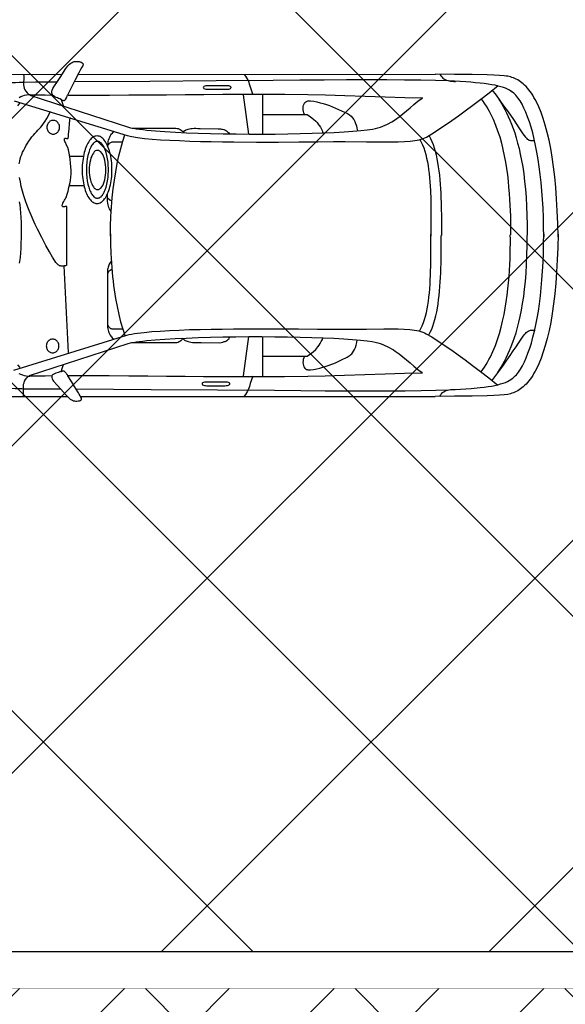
# Model space of a CAD drawing. Header units: millimetres. Extents: x 747415 to 1601423, y -236173 to 551995.
# Tile 442 of 549: x 1154226 to 1157169, y 193040 to 198354. Entities that reach past the tile are written whole.
import ezdxf

# ---------------------------------------------------------------- set-up
doc = ezdxf.new("R2010")
doc.units = ezdxf.units.MM
doc.header["$LTSCALE"] = 100
doc.header["$MEASUREMENT"] = 0
doc.layers.get('0').update_dxf_attribs({"linetype": 'CONTINUOUS', "lineweight": 0})
for name, color, linetype in [('T--A9041_VERHARDING_Parkeren', 9, 'CONTINUOUS'), ('T--L9041_VERHARDING_Wegen', 7, 'CONTINUOUS'), ('T--L9082_INRICHTING_SPECIFIEK_Auto', 8, 'CONTINUOUS')]:
    doc.layers.add(name, color=color, linetype=linetype)
doc.layers.add('T--A9041_VERHARDING_Wegen', color=21, linetype='CONTINUOUS', lineweight=0)
doc.layers.add('T--A9042_BEPLANTING', color=90, linetype='CONTINUOUS', lineweight=0)

# ---------------------------------------------------------------- blocks, each defined once
blk = doc.blocks.new('auto17')
for p, q in [((703.6, 867.6), (1533.8, 867.6)), ((1604.8, 867.6), (3518.7, 867.6)), ((2512.2, 544.6), (2482.2, 756.8)), ((2587.5, 547), (2587.5, 756.8)), ((2588.4, 650.5), (2814.7, 650.5)), ((1540.9, 629.4), (1516.7, 162.7)), ((1548.1, -271.5), (1626.2, -271.5)), ((1545.7, -430.3), (1621.5, -430.3)), ((2513.2, -549), (2483.6, -761.2)), ((2588.4, -551.4), (2588.4, -761.2)), ((2589.8, -654.3), (2815.6, -654.3)), ((705, -871.5), (1505.7, -871)), ((1591.9, -871), (3520.1, -872))]:
    blk.add_line(p, q)
for points in [[(991.7, 867.6), (1006, 860.7), (1020.8, 854.4), (1036, 849), (1051.3, 844.1), (1067, 839.6), (1082.7, 836.2), (1098.4, 833.3), (1114.1, 830.3), (1129.9, 828.4), (1145.6, 826.9), (1160.8, 825.4), (1175.6, 824.5), (1204.2, 823.5), (1230.4, 823), (1253.2, 823.5), (1272.8, 824.5), (1288, 824.9), (1297.5, 825.4), (1364.2, 825.9), (1429.9, 826.4), (1494.7, 826.4)], [(1297.1, 866.6), (1297.5, 856.8), (1297.5, 847.5), (1297.1, 838.2), (1297.1, 828.9), (1296.6, 820), (1297.1, 810.7), (1298, 801.9), (1300.4, 793.1), (1303.7, 784.3), (1308.5, 775.4), (1315.6, 767.1), (1324.7, 758.3)], [(1499.5, 732.3), (1484.7, 737.2), (1471.9, 741.6), (1458.1, 748.5), (1454.7, 750.4), (1452.3, 752.9), (1450.9, 755.8), (1450, 758.8), (1449.5, 762.2), (1450, 765.6), (1451.9, 772), (1455.2, 778.9), (1459.5, 784.3), (1498.1, 827.9), (1527.1, 860.7), (1544.8, 878.4), (1550, 882.3), (1555.7, 885.7), (1561.4, 888.2), (1567.2, 890.1), (1572.8, 891.6), (1578.1, 892.1), (1585.2, 892.1), (1592.4, 891.6), (1599.5, 890.1), (1602.9, 889.7), (1605.3, 888.7), (1607.6, 887.2), (1609.5, 885.7), (1610.5, 884.3), (1611, 882.8), (1610, 877.4), (1607.1, 870.5), (1602.9, 863.2), (1598.1, 855.3), (1593.8, 848.5), (1590, 842.6), (1572.4, 814.1), (1555.7, 786.7), (1536.7, 755.8)], [(2534.6, 758.3), (2527, 778.4), (2521.2, 797), (2516, 814.1), (2513.2, 823), (2509.8, 831.3), (2505.5, 839.6), (2501.2, 848.5), (2495.5, 857.3), (2488.4, 866.1)], [(4181.3, -9.3), (4179.9, 62.7), (4177.5, 130.9), (4173.7, 195.1), (4169.4, 256.4), (4163.7, 314.2), (4157.5, 368.1), (4149.9, 419.6), (4141.8, 467.6), (4132.7, 511.7), (4123.2, 553.9), (4112.7, 592.1), (4101.7, 627.4), (4089.8, 660.7), (4077.4, 690.6), (4064.6, 717.6), (4057.9, 730.4), (4051.3, 742.1), (4044.6, 753.4), (4037.5, 764.2), (4030.8, 774.4), (4023.6, 783.3), (4016, 792.1), (4008.9, 800.4), (4001.2, 807.8), (3994.1, 815.1), (3986.5, 821.5), (3978.9, 826.9), (3971.2, 832.3), (3963.6, 836.7), (3955.5, 841.1), (3947.9, 844.6), (3940.3, 847.5), (3932.2, 850), (3925.5, 853.4), (3911.2, 856.3), (3890.8, 858.8), (3865.5, 860.7), (3835, 862.2), (3799.3, 863.7), (3718.3, 865.6), (3623, 866.6), (3517.8, 867.6)], [(3543, 867.1), (3547.8, 858.8), (3553, 852.4), (3558.7, 846.5), (3564.9, 842.1), (3571.1, 838.2), (3577.8, 835.2), (3584.9, 833.3), (3592.6, 831.3), (3600.6, 830.3), (3608.8, 829.8), (3617.8, 829.3), (3626.8, 829.3)], [(1246.1, 725), (1855.8, 536.7), (1867.7, 533.8), (1881, 530.8), (1896.3, 528.4), (1912.5, 525.9), (1930.1, 523.5), (1949.2, 521.5), (1990.1, 517.6), (2035.4, 514.2), (2085.4, 511.2), (2137.3, 508.8), (2192.6, 506.8), (2250.2, 505.4), (2309.3, 503.9), (2369.3, 503.4), (2430.3, 502.4), (2552.7, 501.9), (2671.3, 501.9), (2781.8, 502.9), (2883.8, 503.4), (2968.5, 503.9), (3030.9, 504.4), (3147.2, 503.4), (3242.4, 502.4), (3318.2, 502.4), (3352, 503.4), (3381.5, 505.9), (3407.7, 509.3), (3420.1, 511.2), (3431.1, 513.7), (3442, 517.1), (3452, 520.6), (3461.5, 524.5), (3470.1, 528.9), (3499.7, 546.1), (3546.3, 575.9), (3607.8, 618.1), (3642.1, 642.1), (3679.7, 669.5), (3720.7, 699.9), (3763.1, 732.3), (3808.8, 767.6), (3856.9, 805.8)], [(1579.1, 826.9), (1986.8, 829.3), (2343.6, 831.8), (2651.3, 834.2), (2793.7, 835.7), (2924.7, 836.7), (3045.2, 837.2), (3158.6, 837.2), (3262.4, 837.2), (3355.8, 836.7), (3443.5, 835.7), (3522, 833.8), (3591.6, 831.3), (3655.9, 828.4), (3712.1, 824.5), (3760.7, 819.5), (3783.1, 817.1), (3804, 814.1), (3823.1, 811.2), (3840.7, 807.8), (3856.9, 803.9), (3871.7, 799.9), (3885.5, 796.1), (3897.4, 791.6), (3908.3, 786.7), (3917.9, 781.8), (3926, 776.4), (3933.1, 770.5), (3938.8, 766.1), (3945, 761.2), (3950.8, 755.8), (3956.5, 750), (3962.2, 743.1), (3967.4, 736.2), (3978.4, 720), (3989.3, 701.9), (3999.8, 681.3), (4009.8, 658.8), (4019.3, 634.3), (4028.9, 607.3), (4037.5, 578.9), (4046, 548), (4054.1, 515.2), (4061.7, 480.8), (4068.4, 444.6), (4075.1, 406.4), (4080.8, 366.7), (4086, 325), (4090.8, 281.8), (4094.6, 237.2), (4097.9, 191.2), (4100.8, 143.1), (4102.7, 93.6), (4103.7, 43.1), (4104.1, -9.3), (4104.1, 4.4), (4103.7, -48), (4102.7, -99), (4100.3, -148), (4097.9, -196), (4094.6, -242.6), (4090.3, -287.2), (4085.5, -330.8), (4080.3, -372.5), (4074.1, -412.2), (4067.5, -450.9), (4060.3, -487.2), (4052.7, -521.5), (4044.6, -554.8), (4036, -585.7), (4027, -614.1), (4017.5, -641.1), (4007.9, -666.1), (3997.4, -688.6), (3987, -709.7), (3976.5, -727.9), (3965, -743.5), (3954.1, -757.8), (3942.7, -769.5), (3930.7, -778.3), (3934.5, -774.4), (3927.4, -780.3), (3919.3, -785.7), (3909.3, -790.6), (3898.8, -795.5), (3886.4, -799.9), (3872.6, -803.8), (3857.9, -807.8), (3841.7, -811.7), (3823.6, -814.6), (3804, -818), (3783.1, -821), (3760.7, -823.4), (3736.9, -825.9), (3710.7, -828.3), (3683.1, -830.3), (3654, -832.3), (3623, -833.7), (3590.2, -835.2), (3519.7, -837.7), (3440.6, -839.1), (3352.5, -840.1), (3258.2, -841.1), (3154.3, -841.1), (3040.5, -840.6), (2919.5, -840.1), (2787.5, -839.1), (2645.1, -838.2), (2336.4, -835.2), (1979.7, -832.8), (1571.4, -830.3)], [(2287.4, 809.3), (2383.6, 809.3), (2391.2, 808.8), (2397.4, 807.8), (2403.1, 806.3), (2407.4, 804.3), (2409.8, 801.9), (2410.8, 799.4), (2409.8, 796.5), (2407.4, 794.1), (2403.1, 792.1), (2397.4, 790.6), (2391.2, 789.6), (2383.6, 789.6), (2287.4, 789.6), (2280.2, 789.6), (2273.6, 790.6), (2268.3, 792.1), (2264, 794.1), (2261.6, 796.5), (2260.7, 799.4), (2261.6, 801.9), (2264, 804.3), (2268.3, 806.3), (2273.6, 807.8), (2280.2, 808.8), (2287.4, 809.3), (2287.4, 809.3)], [(1272.3, 742.6), (1281.8, 747.5), (1291.8, 751.4), (1301.8, 754.4), (1311.8, 756.8), (1321.8, 757.8), (1331.8, 758.3)], [(1329.4, 754.9), (1862.5, 581.3), (1874.4, 578.4), (1888.7, 575.5), (1904.9, 573), (1922, 570.5), (1941.6, 568.1), (1962.5, 565.7), (2008.2, 561.7), (2059.7, 557.8), (2115.9, 554.4), (2175.9, 551.9), (2239.2, 549.5), (2305.5, 547.5), (2373.6, 546.1), (2443.1, 545.1), (2513.6, 544.6), (2584.1, 544.6), (2653.7, 545.1), (2722.3, 546.1), (2789.4, 547), (2853.7, 549), (2914.7, 551), (2972.3, 553.4), (3025.2, 556.3), (3072.4, 559.3), (3115.7, 563.2), (3151.5, 567.1), (3179.1, 571.5), (3194.3, 574.5), (3208.6, 578.4), (3221.9, 582.3), (3235.3, 587.2), (3247.7, 592.1), (3259.6, 597.5), (3271, 603.4), (3282.5, 609.8), (3292.9, 616.6), (3303.4, 623.5), (3313.9, 630.3), (3323.9, 638.2), (3343.4, 653.4), (3363, 670), (3383, 686.7), (3403, 703.9), (3424.4, 721.5), (3447.8, 738.7)], [(1333.7, 756.3), (1375.2, 755.8), (1414.2, 755.3), (1453.3, 754.9)], [(1499, 732.8), (1502.4, 731.8), (1505.2, 730.8), (1507.6, 729.9), (1510, 729.4), (1512.4, 729.4), (1515.2, 729.9), (1517.6, 731.3), (1520.5, 733.8), (1523.8, 737.2), (1527.6, 742.1), (1531.9, 748.5), (1536.7, 756.3)], [(1535.7, 754.9), (1651.5, 754.9), (1760.5, 754.9), (1865.3, 755.8), (1967.8, 756.3), (2068.7, 757.3), (2168.8, 757.8), (2269.3, 758.8), (2372.7, 759.3), (2479.3, 759.7), (2589.4, 759.7), (2706.1, 759.3), (2830.9, 758.3), (2925.7, 756.3), (3030, 752.9), (3139.1, 749), (3248.1, 744.6), (3353.4, 741.1), (3450.1, 739.7)], [(3823.6, 782.8), (3845.9, 753.9), (3866.9, 725.4), (3886.9, 698), (3905.5, 671), (3923.1, 645.5), (3939.3, 622), (3954.6, 599.5), (3967.9, 579.9), (3979.4, 562.7), (3989.8, 547.5), (3998.4, 535.2), (4005.1, 527.4), (4010.3, 522), (4015.1, 518.1), (4019.8, 515.2), (4024.6, 512.7), (4028.9, 511.2), (4033.2, 510.3), (4041.7, 509.3), (4049.8, 509.8), (4057.4, 510.3)], [(1265.1, 697), (1277, 711.7)], [(1511.9, 696.5), (1507.6, 708.3), (1503.8, 718.6), (1500.9, 731.3)], [(2812.8, 650.5), (2809.4, 658.3), (2807.1, 667.1), (2805.6, 675.9), (2805.1, 684.7), (2805.6, 693.1), (2807.6, 700.9), (2810.4, 708.3), (2814.7, 714.2), (2820.4, 719.1), (2823.3, 721), (2827.1, 722.5), (2830.9, 723.5), (2835.2, 724), (2839.9, 724.5), (2845.2, 724), (2862.3, 721.5), (2879.5, 718.1), (2896.1, 714.2), (2913.3, 709.3), (2929.9, 703.9), (2946.6, 698), (2980, 685.2), (3012.4, 670.5), (3043.3, 654.8), (3049, 651.9), (3054.3, 648.5), (3059.5, 644.6), (3063.8, 640.6), (3068.1, 636.8), (3071.9, 632.3), (3078.6, 623), (3083.8, 613.2), (3088.1, 602.4)], [(3766.4, 733.8), (3775.5, 721.5), (3784.5, 708.8), (3793.1, 695.5), (3801.2, 681.8), (3808.8, 667.6), (3816.4, 653.4), (3830.2, 624), (3843.1, 592.6), (3854.5, 560.7), (3865, 527.9), (3874.6, 494.1), (3882.6, 460.3), (3890.3, 425.5), (3896.4, 391.2), (3902.2, 356.4), (3906.9, 321.5), (3911.2, 287.2), (3914.6, 253.4), (3917.4, 220.1), (3919.3, 187.2), (3921.2, 155.9), (3922.6, 125.5), (3923.1, 96.1), (3923.6, 68.6), (3924.1, 42.2), (3924.1, 17.7), (3923.6, -4.4)], [(3856.9, 738.7), (3865.5, 724.5), (3874.6, 709.8), (3883.6, 693.6), (3893.1, 676.9), (3902.2, 658.8), (3911.2, 639.7), (3920.3, 619.6), (3929.3, 598), (3937.9, 574.5), (3946.5, 549.9), (3955.1, 524), (3962.7, 496), (3970.3, 466.7), (3977.4, 435.3), (3984.1, 401.4), (3990.3, 366.1), (3996, 328.4), (4000.8, 288.2), (4005.1, 246.6), (4008.9, 202), (4011.2, 154.9), (4013.6, 105.4), (4014.6, 53.4), (4014.6, -2)], [(2814.7, 650.5), (2827.1, 650.5), (2845.2, 637.7), (2860.9, 626), (2874.2, 613.2), (2880.4, 606.3), (2886.1, 599), (2892.3, 590.7), (2898, 581.8), (2903.8, 571.5), (2909.9, 560.3), (2913.3, 550.9)], [(1420.4, 594.6), (1420.9, 599.5), (1421.4, 604.4), (1423.3, 609.3), (1425.2, 613.2), (1427.6, 617.6), (1430.4, 621), (1433.8, 624), (1437.1, 626.9), (1441.4, 628.9), (1445.7, 630.3), (1450, 631.3), (1454.7, 631.8), (1459.5, 631.3), (1463.8, 630.3), (1468.1, 628.9), (1471.9, 626.9), (1475.2, 624), (1478.6, 621), (1481.4, 617.6), (1483.8, 613.2), (1485.7, 609.3), (1487.6, 604.4), (1488.5, 599.5), (1488.5, 594.6), (1488.5, 589.7), (1487.6, 584.8), (1485.7, 580.4), (1483.8, 575.9), (1481.4, 572), (1478.6, 568.6), (1475.2, 565.7), (1471.9, 562.7), (1468.1, 560.7), (1463.8, 559.3), (1459.5, 558.3), (1454.7, 557.8), (1450, 558.3), (1445.7, 559.3), (1441.4, 560.7), (1437.1, 562.7), (1433.8, 565.7), (1430.4, 568.6), (1427.6, 572), (1425.2, 575.9), (1423.3, 580.4), (1421.4, 584.8), (1420.9, 589.7), (1420.4, 594.6), (1420.4, 594.6)], [(3088.1, 602.4), (3092.4, 589.7), (3095.2, 575.9), (3097.6, 561.6)], [(1771.4, 134.9), (1762.4, 148), (1760.1, 153.4), (1757.7, 158.8), (1755.3, 164.2), (1753.9, 170.1), (1752.5, 176), (1751.5, 181.9), (1750.5, 188.2), (1750.5, 194.6), (1750.5, 486.2), (1751, 494.1), (1752, 501.9), (1753.4, 509.3), (1755.8, 516.1), (1758.2, 523), (1761, 529.4), (1764.4, 535.7), (1768.2, 541.2), (1772, 546.1), (1776.3, 550.4), (1785.2, 558.5)], [(1766.7, -10.3), (1767.2, 43.1), (1769.1, 95.1), (1772, 146.1), (1773.9, 171.5), (1775.8, 196.6), (1778.2, 221.1), (1781, 245.1), (1783.9, 269.1), (1787.2, 292.1), (1794.4, 338.2), (1802.5, 382.3), (1811.5, 424.5), (1821.5, 465.2), (1832.5, 503.4), (1844.4, 539.2)], [(1880.7, 576.4), (2093.5, 576.4), (2103, 576.9), (2111.6, 576.9), (2118.8, 576.4), (2125.9, 575.5), (2131.6, 573.5), (2136.8, 571.5), (2141.6, 569.1), (2145.9, 566.1), (2149.7, 563.2), (2153.1, 559.8), (2155.9, 555.8), (2158.7, 551.9)], [(2157.3, 555.4), (2165.9, 562.7), (2169.7, 565.2), (2174.5, 567.1), (2179.7, 569.6), (2185.9, 571), (2193.1, 573), (2200.7, 574.5), (2209.2, 575.5), (2219.3, 576.4), (2230.2, 576.9), (2242.1, 576.9), (2255.4, 576.4), (2353.6, 577.4)], [(2353.6, 577.4), (2363.1, 575.9), (2372.2, 574), (2380.7, 571.5), (2385, 570.1), (2389.3, 568.6), (2393.6, 566.1), (2397.4, 563.7), (2400.7, 560.7), (2404.5, 556.8), (2407.4, 552.9), (2412.5, 545.5)], [(3484.4, 534.8), (3492, 520.6), (3499.7, 504.9), (3505.9, 488.2), (3512, 470.6), (3517.3, 451.4), (3522, 431.8), (3526.8, 411.2), (3530.6, 390.2), (3533.9, 368.1), (3537.3, 345.6), (3540.2, 322), (3542.5, 298.5), (3544.4, 274), (3545.9, 249.5), (3547.3, 224.5), (3548.7, 199.5), (3549.7, 174.5), (3550.1, 149), (3551.1, 98), (3551.6, 47.6), (3551.6, -2)], [(1774.6, 181.4), (1764.4, 186.8), (1761.5, 189.2), (1758.6, 191.7), (1756.3, 194.6), (1754.3, 197.5), (1752.9, 201.5), (1751.5, 204.9), (1750.5, 208.8), (1750.5, 212.7), (1750.5, 470.6), (1750.5, 474.5), (1751.5, 478.9), (1752.9, 482.3), (1754.3, 486.2), (1756.3, 489.7), (1759.1, 492.6), (1761.5, 495.5), (1764.4, 498), (1767.7, 500), (1771, 501.4), (1774.8, 502.4), (1778.7, 502.4), (1832.1, 502.4)], [(3434.4, 515.2), (3442, 500.9), (3449.2, 485.8), (3455.4, 469.1), (3461.5, 451.9), (3466.3, 433.8), (3471.1, 414.2), (3475.4, 394.6), (3478.7, 374), (3482, 352.9), (3484.9, 330.9), (3487.3, 308.8), (3489.2, 285.8), (3490.6, 262.2), (3492, 238.7), (3493, 214.7), (3493.9, 190.2), (3494.4, 165.7), (3494.9, 140.7), (3495.4, 91.2), (3495.4, 41.2), (3495.4, -7.8)], [(1276.6, 148), (1278, 138.2), (1280.9, 116.7), (1282.8, 93.1), (1284.7, 67.2), (1285.6, 39.7), (1286.6, 11.8), (1286.6, -17.1), (1286.6, -45.6), (1286.1, -73), (1285.2, -99), (1283.7, -123.5), (1281.8, -146), (1279.4, -166.1), (1276.6, -183.8)], [(1531.4, 158.8), (1524.3, 161.8), (1517.6, 163.2), (1511.9, 164.2), (1506.2, 164.7), (1501.4, 164.2), (1496.7, 163.2), (1492.4, 161.8), (1488.1, 159.3), (1484.2, 156.4), (1480.4, 152.9), (1476.6, 149), (1472.8, 144.6), (1466.6, 135.8), (1454.2, 116.2), (1437.1, 86.8), (1417.6, 52), (1395.7, 10.3), (1372.8, -36.3), (1360.9, -60.3), (1349.4, -85.3), (1338.5, -111.3), (1328, -136.7), (1317.5, -162.7), (1308.5, -188.7), (1299.4, -214.7), (1291.8, -240.2), (1285.6, -265.2), (1280.4, -290.1), (1276.6, -313.7)], [(1274.7, -388.2), (1277, -402.4), (1279.9, -415.6), (1283.7, -427.4), (1288, -439.2), (1292.8, -450.4), (1298.5, -461.7), (1304.7, -473), (1310.9, -484.3), (1318, -496.5), (1326.6, -510.7), (1334.7, -523.5), (1342.8, -533.8), (1350.9, -543.6), (1359, -552.4), (1367.1, -560.7), (1374.7, -569), (1382.8, -577.4), (1390.4, -586.2), (1398.5, -595.5), (1406.1, -606.3), (1414.2, -618.6), (1423.8, -633.3), (1432.8, -649), (1443.8, -671.5)], [(1531.4, 157.8), (1531.4, -157.8), (1528.6, -158.3), (1525.2, -157.8), (1521.9, -157.3), (1518.1, -156.8), (1514.7, -156.4), (1511.9, -156.4), (1509, -156.8), (1507.1, -158.3), (1506.2, -160.7), (1506.2, -164.2), (1507.6, -169.1), (1510.5, -176), (1514.7, -184.3), (1518.5, -191.6), (1521.9, -197.5), (1525.2, -203.9), (1528.6, -210.3), (1531.4, -218.6), (1537.6, -240.7), (1542.8, -260.8), (1547.1, -279.4), (1550.5, -298), (1552.8, -315.7), (1553.8, -333.8), (1554.3, -351.9), (1553.3, -371), (1551.4, -391.6), (1549, -413.2), (1545.2, -437.2), (1540, -463.7), (1536.2, -475.4), (1530, -488.7), (1523.3, -502.4), (1521, -508.8), (1519, -514.6), (1518.1, -519.1), (1518.1, -521), (1518.5, -523), (1519, -523.9), (1520, -525), (1521.9, -525.9), (1523.8, -525.9), (1526.7, -525.9), (1528.6, -525.4), (1530.9, -525), (1532.9, -524.4), (1534.3, -524.4), (1535.7, -525), (1536.7, -525.4), (1538.1, -527.4), (1539, -530.3), (1539.5, -534.3), (1540.5, -539.7), (1540.9, -547), (1543.3, -576.4), (1545.7, -605.8), (1549.5, -638.7)], [(1266.1, -700.9), (1278, -715.6)], [(1766.7, 2), (1767.2, -51), (1769.1, -103.4), (1772, -154.4), (1776.3, -204.4), (1781.5, -252.9), (1787.7, -299.9), (1794.8, -345.6), (1803.4, -389.7), (1812.5, -431.3), (1822.5, -471.5), (1833.4, -509.8), (1844.9, -544.4)], [(3435.8, -519.6), (3443.5, -505.3), (3450.6, -490.1), (3456.8, -473.5), (3462.5, -456.3), (3467.7, -438.2), (3472, -419.1), (3476.3, -399), (3480.1, -378.4), (3483, -357.3), (3485.8, -335.8), (3487.7, -313.2), (3489.7, -290.1), (3492.5, -243.6), (3494.4, -195.1), (3494.9, -145.6), (3495.4, -96.1), (3495.4, -46.1), (3495.4, 2.9)], [(4181.3, 5.4), (4179.9, -66.7), (4177.5, -134.8), (4173.7, -199), (4169.4, -260.8), (4163.7, -318.1), (4157.5, -372), (4149.9, -423.5), (4141.8, -471.5), (4132.7, -516.1), (4123.2, -557.8), (4112.7, -596.5), (4101.7, -631.8), (4089.8, -665.1), (4077.4, -695), (4064.6, -722), (4057.9, -734.7), (4051.3, -746.5), (4044.6, -757.8), (4037.5, -768.6), (4030.8, -778.3), (4023.6, -787.7), (4016, -796.5), (4008.9, -804.8), (4001.2, -812.2), (3994.1, -819.1), (3986.5, -825.4), (3978.9, -831.3), (3971.2, -836.7), (3963.6, -841.1), (3955.5, -845), (3947.9, -849), (3940.3, -851.9), (3932.2, -854.3), (3929.3, -856.3), (3925, -857.8), (3918.4, -859.2), (3910.7, -860.7), (3901.7, -861.7), (3890.8, -863.2), (3865.5, -865.1), (3835, -866.6), (3799.3, -868.1), (3718.3, -870), (3623, -871), (3517.8, -872)], [(1273.2, -746.5), (1283.2, -751.4), (1293.3, -755.3), (1303.2, -758.3), (1313.3, -760.7), (1323.3, -761.7), (1333.3, -762.2)], [(3485.8, -539.2), (3493.5, -525), (3500.6, -509.2), (3507.3, -492.6), (3513, -474.9), (3518.7, -455.8), (3523.5, -436.2), (3527.8, -415.6), (3531.6, -394.6), (3535.4, -372.5), (3538.2, -349.5), (3541.1, -326.4), (3543.5, -302.4), (3545.4, -278.4), (3546.8, -253.9), (3548.3, -228.9), (3549.7, -203.9), (3550.6, -178.4), (3551.1, -152.9), (3552.1, -102), (3552.5, -51.5), (3552.5, -2)], [(3767.4, -737.7), (3776.4, -725.4), (3785.5, -712.7), (3794, -699.4), (3802.1, -685.7), (3809.8, -672), (3817.4, -657.8), (3831.7, -628.4), (3844.5, -597.5), (3855.5, -565.6), (3866.5, -533.3), (3875.5, -500), (3883.6, -466.1), (3891.2, -431.8), (3897.4, -397.5), (3903.1, -363.2), (3907.9, -328.9), (3912.2, -295.1), (3915, -261.3), (3917.9, -228.4), (3920.3, -196), (3921.7, -165.2), (3924.1, -104.9), (3924.6, -51.5), (3924.1, -5.4)], [(3858.3, -742.6), (3866.9, -728.4), (3876, -713.7), (3885, -697.5), (3894.1, -680.8), (3903.1, -663.1), (3912.2, -644), (3921.2, -624), (3930.3, -602.4), (3938.8, -578.9), (3947.4, -554.8), (3955.5, -528.4), (3963.1, -500.4), (3970.8, -471), (3977.9, -439.6), (3984.6, -405.8), (3990.8, -371), (3996, -333.3), (4000.8, -293.1), (4005.1, -251.4), (4008.9, -206.8), (4011.2, -159.8), (4013.6, -110.3), (4014.6, -58.3), (4014.6, -2.9)], [(1770.7, -131), (1765.3, -139.7), (1761.5, -145.6), (1758.6, -151.9), (1756.3, -159.3), (1753.9, -167.6), (1752, -176), (1751, -185.8), (1750.5, -196), (1750.5, -207.3), (1751.3, -228.1)], [(1614.3, -356.3), (1614.3, -343.6), (1614.8, -331.3), (1615.7, -319.6), (1617.2, -307.8), (1618.6, -296.5), (1620.5, -285.3), (1622.9, -274.5), (1625.3, -264.2), (1628.1, -254.4), (1631, -244.6), (1634.3, -235.8), (1637.6, -227.4), (1641.4, -219.1), (1645.3, -211.7), (1649.5, -204.9), (1653.8, -199), (1658.6, -193.1), (1663.4, -188.2), (1668.1, -183.8), (1672.9, -180.4), (1678.1, -177.9), (1683.4, -175.5), (1688.6, -174.5), (1694.3, -174), (1700, -174.5), (1705.3, -175.5), (1710.5, -177.9), (1715.8, -180.4), (1720.5, -183.8), (1725.8, -188.2), (1730.5, -193.1), (1734.8, -199), (1739.1, -204.9), (1743.4, -211.7), (1747.7, -219.1), (1751, -227.4), (1754.8, -235.8), (1758.2, -244.6), (1761, -254.4), (1763.9, -264.2), (1766.2, -274.5), (1768.6, -285.3), (1770.6, -296.5), (1772, -307.8), (1773.4, -319.6), (1774.4, -331.3), (1774.8, -343.6), (1774.8, -356.3), (1774.8, -368.6), (1774.4, -380.9), (1773.4, -393.1), (1772, -404.9), (1770.6, -416.1), (1768.6, -427.4), (1766.2, -438.2), (1763.9, -448.5), (1761, -458.3), (1758.2, -467.6), (1754.8, -476.9), (1751, -485.3), (1747.7, -493.1), (1743.4, -500.4), (1739.1, -507.3), (1734.8, -513.7), (1730.5, -519.6), (1725.8, -524.4), (1720.5, -528.9), (1715.8, -532.3), (1710.5, -534.8), (1705.3, -537.2), (1700, -538.2), (1694.3, -538.7), (1688.6, -538.2), (1683.4, -537.2), (1678.1, -534.8), (1672.9, -532.3), (1668.1, -528.9), (1663.4, -524.4), (1658.6, -519.6), (1653.8, -513.7), (1649.5, -507.3), (1645.3, -500.4), (1641.4, -493.1), (1637.6, -485.3), (1634.3, -476.9), (1631, -467.6), (1628.1, -458.3), (1625.3, -448.5), (1622.9, -438.2), (1620.5, -427.4), (1618.6, -416.1), (1617.2, -404.9), (1615.7, -393.1), (1614.8, -380.9), (1614.3, -368.6), (1614.3, -356.3), (1614.3, -356.3)], [(1636.7, -355.8), (1637.2, -334.8), (1638.6, -314.7), (1641.4, -296), (1644.8, -278.4), (1649.1, -261.7), (1654.3, -247.5), (1656.7, -240.7), (1660, -234.3), (1662.9, -228.4), (1666.2, -223.5), (1669.5, -218.6), (1672.9, -214.7), (1676.7, -210.8), (1680.5, -207.8), (1684.3, -205.4), (1688.1, -203.9), (1691.9, -202.9), (1696.2, -202.4), (1700.5, -202.9), (1704.3, -203.9), (1708.1, -205.4), (1711.9, -207.8), (1715.8, -210.8), (1719.1, -214.7), (1722.9, -218.6), (1726.2, -223.5), (1729.6, -228.4), (1732.5, -234.3), (1735.3, -240.7), (1738.1, -247.5), (1743.4, -261.7), (1747.2, -278.4), (1750.5, -296), (1752, -305.3), (1753.4, -315.2), (1754.3, -325), (1754.8, -334.8), (1755.3, -345.6), (1755.3, -355.8), (1755.3, -366.1), (1754.8, -376.9), (1754.3, -386.7), (1753.4, -396.5), (1752, -406.3), (1750.5, -415.6), (1747.2, -433.3), (1743.4, -450), (1738.1, -464.2), (1735.3, -471), (1732.5, -477.4), (1729.6, -483.3), (1726.2, -488.2), (1722.9, -493.1), (1719.1, -497), (1715.8, -500.9), (1711.9, -503.9), (1708.1, -506.3), (1704.3, -507.8), (1700.5, -508.8), (1696.2, -509.2), (1691.9, -508.8), (1688.1, -507.8), (1684.3, -506.3), (1680.5, -503.9), (1676.7, -500.9), (1672.9, -497), (1669.5, -493.1), (1666.2, -488.2), (1662.9, -483.3), (1660, -477.4), (1656.7, -471), (1654.3, -464.2), (1649.1, -450), (1644.8, -433.3), (1641.4, -415.6), (1638.6, -397), (1637.2, -376.9), (1636.7, -355.8), (1636.7, -355.8)], [(1774.8, -187.9), (1768.6, -189.7), (1765.8, -191.1), (1762.9, -192.6), (1750.5, -203.2)], [(1652, -354.9), (1652.4, -340.7), (1653.3, -326.9), (1655.3, -313.7), (1658.1, -301.4), (1661, -290.1), (1665.3, -279.9), (1669.5, -271), (1674.3, -263.2), (1679.6, -257.3), (1682.4, -254.9), (1685.3, -252.9), (1688.1, -250.9), (1691, -250), (1693.9, -249), (1697.2, -249), (1700, -249), (1703.4, -250), (1706.2, -250.9), (1709.1, -252.9), (1711.9, -254.9), (1714.8, -257.3), (1720.1, -263.2), (1724.8, -271), (1729.1, -279.9), (1732.9, -290.1), (1735.8, -301.4), (1738.6, -313.7), (1740.5, -326.9), (1741.5, -340.7), (1742, -354.9), (1741.5, -369.1), (1740.5, -382.8), (1738.6, -396), (1735.8, -408.3), (1732.9, -419.6), (1729.1, -429.9), (1724.8, -438.7), (1720.1, -446.5), (1714.8, -452.4), (1711.9, -454.8), (1709.1, -456.8), (1706.2, -458.8), (1703.4, -459.8), (1700, -460.7), (1697.2, -460.7), (1691, -459.8), (1684.8, -457.3), (1679.6, -452.4), (1674.3, -446.5), (1669.5, -438.7), (1665.3, -429.9), (1661, -419.6), (1658.1, -408.3), (1655.3, -396), (1653.3, -382.8), (1652.4, -369.1), (1652, -354.9), (1652, -354.9)], [(1247, -728.9), (1857.2, -540.6), (1882, -534.8), (1913.4, -529.8), (1950.6, -525.4), (1991.6, -521.5), (2036.8, -518.1), (2086.4, -515.6), (2138.7, -513.2), (2194, -511.2), (2251.6, -509.2), (2310.2, -508.3), (2370.7, -507.3), (2431.7, -506.8), (2554.1, -505.8), (2672.8, -505.8), (2783.2, -506.8), (2885.2, -507.3), (2969.5, -508.3), (3032.4, -508.3), (3148.6, -507.3), (3243.4, -506.3), (3319.6, -506.8), (3353.4, -507.8), (3383, -509.8), (3409.2, -513.2), (3421.5, -515.6), (3432.5, -518.1), (3443.5, -521), (3453.5, -524.4), (3463, -528.4), (3471.6, -532.8), (3501.1, -549.9), (3547.3, -579.8), (3609.2, -622.5), (3643.5, -646.5), (3681.1, -673.9), (3721.6, -704.3), (3764.5, -736.7), (3809.8, -772), (3857.9, -810.2)], [(1751.4, -484.4), (1753.4, -500.9), (1754.8, -508.8), (1756.7, -516.6), (1759.6, -524.4), (1762.4, -531.3), (1765.8, -538.2), (1769.1, -544.1), (1772.9, -549.5), (1777.2, -554.4), (1785.4, -562.8)], [(1752.1, -482.8), (1753.3, -485.8), (1754.8, -489.7), (1756.7, -493.2), (1759.5, -496.1), (1761.9, -499), (1764.8, -501.5), (1768.1, -503.4), (1771.4, -504.9), (1775.3, -505.9), (1779.1, -505.9), (1832.3, -505.9)], [(3824.5, -786.7), (3846.9, -757.8), (3867.9, -729.8), (3887.9, -701.9), (3906.9, -675.4), (3924.6, -649.9), (3940.3, -626.4), (3969.3, -582.8), (3991.3, -550.4), (4006, -531.8), (4011.2, -526.4), (4015.5, -522), (4020.3, -519.1), (4024.6, -516.6), (4028.4, -515.1), (4032.7, -514.6), (4040.3, -513.7), (4047.4, -514.2), (4055.1, -514.6)], [(1330.9, -759.3), (1863.4, -585.7), (1875.3, -582.8), (1889.6, -579.8), (1905.8, -577.4), (1923.4, -574.9), (1942.5, -572.5), (1963.5, -570), (2009.2, -565.6), (2060.6, -561.7), (2117.3, -558.8), (2176.9, -555.8), (2240.2, -553.4), (2306.9, -551.9), (2374.5, -550.4), (2444.1, -549.5), (2514.6, -549), (2585.1, -549), (2655.1, -549), (2723.2, -549.9), (2790.4, -551.4), (2854.7, -552.9), (2915.7, -554.8), (2973.8, -557.3), (3026.7, -560.2), (3073.8, -563.7), (3116.7, -567.1), (3152.4, -571.5), (3180.5, -575.9), (3195.8, -578.9), (3210, -582.8), (3223.4, -586.7), (3236.7, -591.6), (3249.1, -596.5), (3261, -601.9), (3283.9, -614.1), (3304.8, -627.4), (3324.8, -642.1), (3344.8, -657.8), (3363.9, -673.9), (3383.9, -690.6), (3403.9, -707.8), (3425.3, -725.4), (3448.7, -742.6)], [(1423.8, -585.2), (1424.2, -580.3), (1424.7, -575.4), (1426.6, -571), (1428.5, -566.6), (1430.9, -562.7), (1433.8, -559.3), (1437.1, -556.3), (1440.4, -553.4), (1444.3, -551.4), (1448.5, -549.9), (1452.8, -549), (1457.6, -548.4), (1462.3, -549), (1466.6, -549.9), (1470.9, -551.4), (1475.2, -553.4), (1478.6, -556.3), (1481.9, -559.3), (1484.7, -562.7), (1487.1, -566.6), (1489, -571), (1490.9, -575.4), (1491.9, -580.3), (1491.9, -585.2), (1491.9, -590.1), (1490.9, -595), (1489, -600), (1487.1, -603.9), (1484.7, -608.3), (1481.9, -611.7), (1478.6, -614.6), (1475.2, -617.6), (1470.9, -619.5), (1466.6, -621), (1462.3, -622), (1457.6, -622.5), (1452.8, -622), (1448.5, -621), (1444.3, -619.5), (1440.4, -617.6), (1437.1, -614.6), (1433.8, -611.7), (1430.9, -608.3), (1428.5, -603.9), (1426.6, -600), (1424.7, -595), (1424.2, -590.1), (1423.8, -585.2), (1423.8, -585.2)], [(1883, -580.8), (2094.5, -580.8), (2104, -581.3), (2112.5, -581.3), (2119.7, -580.3), (2126.8, -579.4), (2132.6, -577.9), (2138.3, -575.9), (2143, -573.5), (2147.3, -570.5), (2150.6, -567.6), (2154.5, -564.2), (2159.9, -556.7)], [(2157.3, -560.2), (2171.1, -569), (2175.4, -571.5), (2180.2, -573.5), (2185.9, -575.4), (2192.6, -576.9), (2200.2, -578.4), (2208.3, -579.4), (2217.8, -579.8), (2227.3, -579.8), (2238.8, -579.4), (2250.7, -578.4), (2351, -576.4)], [(2347.9, -576.4), (2354.1, -576.4), (2360.3, -576.4), (2366, -575.9), (2371.7, -574.4), (2377.4, -573), (2382.6, -571), (2387.4, -569), (2392.2, -566.1), (2396.5, -562.7), (2400.7, -558.8), (2404.5, -554.8), (2408.3, -550)], [(2815.6, -654.3), (2828, -654.3), (2846.1, -641.6), (2861.9, -629.8), (2875.2, -617.6), (2881.4, -610.7), (2887.1, -602.9), (2893.3, -595), (2899, -585.7), (2904.7, -575.4), (2910.9, -564.2), (2910.9, -554.7)], [(3089.5, -606.3), (3093.3, -593.6), (3096.2, -579.8), (3098.7, -565.7)], [(2813.7, -654.3), (2810.4, -662.7), (2808.5, -671), (2807.1, -679.8), (2806.6, -688.6), (2807.1, -697.5), (2809, -705.3), (2811.3, -712.2), (2815.6, -718.6), (2821.3, -723), (2824.2, -724.9), (2828, -726.4), (2831.8, -727.4), (2836.1, -728.4), (2840.9, -728.4), (2846.1, -727.9), (2863.3, -725.4), (2880.4, -722), (2897.6, -718.1), (2914.2, -713.7), (2931.4, -708.3), (2948, -702.4), (2981.4, -689.1), (3013.8, -674.9), (3044.8, -659.2), (3056.2, -652.9), (3065.2, -645), (3072.9, -636.7), (3079.5, -627.4), (3085.2, -617.1), (3089.5, -606.3)], [(1501.9, -734.2), (1493.8, -738.2), (1487.1, -741.1), (1480.4, -743.5), (1473.8, -746.5), (1467.1, -750.4), (1459.5, -755.3), (1456.2, -758.3), (1453.8, -761.2), (1451.9, -765.1), (1450.9, -768.6), (1450, -772.5), (1450.5, -776.9), (1451.9, -785.7), (1455.7, -794.5), (1460.9, -802.8), (1480.9, -833.2), (1498.1, -859.7), (1513.3, -882.8), (1526.2, -902.4), (1537.1, -917.1), (1545.2, -925.4), (1552.8, -931.3), (1559.5, -935.2), (1565.7, -937.6), (1571.4, -939.6), (1576.7, -940.6), (1580.5, -941.1), (1585.2, -941.1), (1589.5, -941.1), (1593.3, -940.6), (1597.2, -940.1), (1600.5, -939.1), (1603.8, -938.1), (1609.1, -936.2), (1613.4, -933.7), (1616.2, -931.8), (1618.1, -930.3), (1619.1, -928.3), (1619.6, -926.4), (1619.1, -923.9), (1618.1, -921), (1616.7, -917.6), (1612.4, -909.2), (1605.3, -896.5), (1595.7, -878.9), (1576.7, -841.1), (1557.1, -801.4), (1535.7, -758.8)], [(1501.4, -734.2), (1506.2, -732.3), (1509.5, -730.8), (1512.9, -729.8), (1515.7, -729.4), (1518.1, -729.8), (1520, -730.8), (1524.3, -735.2), (1529, -744.1), (1535.7, -758.8)], [(1512.9, -700.9), (1509, -712.2), (1505.2, -722), (1502.4, -733.3)], [(1298, -870.5), (1298.5, -861.2), (1298.5, -851.4), (1298.5, -842.1), (1298, -833.2), (1297.5, -823.9), (1298, -815.1), (1298.9, -805.8), (1301.4, -797), (1305.2, -788.1), (1309.9, -779.3), (1316.6, -771), (1326.1, -762.2)], [(1335.2, -760.2), (1376.6, -760.2), (1415.2, -759.7), (1454.2, -759.3)], [(1536.7, -759.3), (1652, -759.3), (1761, -759.3), (1865.8, -759.7), (1968.2, -760.2), (2069.2, -761.2), (2169.2, -762.2), (2270.2, -762.7), (2373.6, -763.2), (2480.3, -763.6), (2590.8, -763.6), (2707.5, -763.2), (2831.8, -762.2), (2926.6, -760.7), (3030.9, -757.3), (3140, -753.4), (3249.6, -748.9), (3354.4, -745.5), (3451.1, -744.1)], [(2294.5, -790.1), (2390.8, -790.1), (2397.9, -790.6), (2404.5, -791.6), (2409.8, -793.1), (2414.6, -795), (2416.9, -797.5), (2417.9, -799.9), (2417.9, -801.4), (2416.9, -802.4), (2415.5, -803.8), (2414.1, -804.8), (2412.2, -805.8), (2409.8, -806.8), (2404.5, -808.3), (2397.9, -809.2), (2390.8, -809.7), (2294.5, -809.7), (2287.4, -809.2), (2280.7, -808.3), (2275.5, -806.8), (2270.7, -804.8), (2268.3, -802.4), (2267.4, -799.9), (2268.3, -797.5), (2270.7, -795), (2275.5, -793.1), (2280.7, -791.6), (2287.4, -790.6), (2294.5, -790.1), (2294.5, -790.1)], [(2534.1, -763.6), (2522.7, -800.9), (2517.5, -818.5), (2514.6, -826.9), (2511.3, -835.2), (2507, -844), (2502.2, -852.4), (2496.5, -861.2), (2489.3, -870)], [(992.7, -871.5), (1007, -864.6), (1021.7, -858.3), (1037, -852.9), (1052.2, -847.9), (1067.9, -843.6), (1083.6, -840.1), (1115.6, -834.2), (1147, -830.3), (1177, -828.3), (1205.6, -827.4), (1231.8, -826.9), (1254.2, -827.4), (1274.2, -828.3), (1289, -828.8), (1298.5, -829.3), (1361.4, -829.8), (1418.5, -829.8), (1479, -829.8)], [(3544.4, -871.5), (3549.2, -863.2), (3554.4, -856.8), (3560.2, -850.9), (3565.9, -846), (3572.5, -842.6), (3579.2, -839.6), (3586.4, -837.2), (3593.5, -835.7), (3601.6, -834.2), (3609.7, -833.7), (3618.7, -833.2), (3627.8, -833.2)]]:
    blk.add_lwpolyline(points)

msp = doc.modelspace()

# ---------------------------------------------------------------- hatches: boundary and pattern name
at = {"layer": 'T--A9041_VERHARDING_Parkeren', "linetype": 'Continuous'}
h = msp.add_hatch(dxfattribs=at)
h.set_pattern_fill('ANSI37', color=256, scale=10000, style=0)
h.paths.add_polyline_path([(1162508.673, 241218.765), (1162196.865, 241189.439), (1152508.673, 240937.759), (1152508.673, 193325.106), (1162508.673, 193325.106)])
at = {"layer": 'T--A9041_VERHARDING_Wegen'}
h = msp.add_hatch(dxfattribs=at)
h.set_pattern_fill('AR-HBONE', color=256, scale=100, style=0)
h.paths.add_polyline_path([(1137308.673, 193125.106), (1162508.673, 193125.106), (1191120.175, 198269.487), (1191537.356, 190613.845), (1182413.356, 190613.845), (1166013.356, 188713.845), (1157219.877, 186989.02), (1137308.673, 186989.02)])
at = {"layer": 'T--A9042_BEPLANTING'}
h = msp.add_hatch(dxfattribs=at)
h.set_pattern_fill('GRASS', color=256, scale=1500, style=0)
edge = h.paths.add_edge_path()
edge.add_line((1194589.183, 247525.193), (1194593.64, 247264.881))
edge.add_line((1194593.64, 247264.881), (1189597.042, 247120.843))
edge.add_line((1189597.042, 247120.843), (1179615.176, 246734.424))
edge.add_line((1179615.176, 246734.424), (1169673.169, 246260.926))
edge.add_line((1169673.169, 246260.926), (1159743.156, 245284.429))
edge.add_line((1159743.156, 245284.429), (1149794.302, 244232.037))
edge.add_line((1149794.302, 244232.037), (1139904.319, 243419.621))
edge.add_line((1139904.319, 243419.621), (1138613.747, 243325.021))
edge.add_line((1138613.747, 243325.021), (1135690.007, 243117.197))
edge.add_line((1135690.007, 243117.197), (1132771.926, 242932.503))
edge.add_line((1132771.926, 242932.503), (1129859.398, 242758.599))
edge.add_line((1129859.398, 242758.599), (1126616.556, 242566.575))
edge.add_line((1126616.556, 242566.575), (1123385.964, 242364.695))
edge.add_line((1123385.964, 242364.695), (1120184.728, 242139.833))
edge.add_line((1120184.728, 242139.833), (1117014.113, 241880.011))
edge.add_line((1117014.113, 241880.011), (1113876.289, 241570.228))
edge.add_line((1113876.289, 241570.228), (1110773.76, 241198.319))
edge.add_line((1110773.76, 241198.319), (1107692.214, 240764.72))
edge.add_line((1107692.214, 240764.72), (1104624.361, 240306.925))
edge.add_line((1104624.361, 240306.925), (1101572.465, 239835.828))
edge.add_line((1101572.465, 239835.828), (1100403.086, 239650.924))
edge.add_line((1100403.086, 239650.924), (1097780.987, 239217.99))
edge.add_line((1097780.987, 239217.99), (1095157.329, 238732.83))
edge.add_line((1095157.329, 238732.83), (1092526.922, 238274.052))
edge.add_line((1092526.922, 238274.052), (1089457.602, 237766.051))
edge.add_line((1089457.602, 237766.051), (1086388.73, 237224.846))
edge.add_line((1086388.73, 237224.846), (1083401.545, 236651.668))
edge.add_line((1083401.545, 236651.668), (1080469.385, 236024.459))
edge.add_line((1080469.385, 236024.459), (1077519.444, 235269.823))
edge.add_line((1077519.444, 235269.823), (1074567.867, 234454.498))
edge.add_line((1074567.867, 234454.498), (1071611.505, 233602.32))
edge.add_line((1071611.505, 233602.32), (1068661.406, 232725.291))
edge.add_line((1068661.406, 232725.291), (1065719.424, 231822.381))
edge.add_line((1065719.424, 231822.381), (1062684.54, 230856.109))
edge.add_line((1062684.54, 230856.109), (1059866.196, 229920.836))
edge.add_line((1059866.196, 229920.836), (1056845.381, 228880.035))
edge.add_line((1056845.381, 228880.035), (1054034.15, 227860.451))
edge.add_line((1054034.15, 227860.451), (1051908.682, 227043.859))
edge.add_line((1051908.682, 227043.859), (1051192.354, 226766.278))
edge.add_line((1051192.354, 226766.278), (1050671.69, 226564.519))
edge.add_line((1050671.69, 226564.519), (1049927.631, 226262.62))
edge.add_line((1049927.631, 226262.62), (1049070.32, 225903.54))
edge.add_line((1049070.32, 225903.54), (1048360.834, 225606.376))
edge.add_line((1048360.834, 225606.376), (1045574.185, 224396.868))
edge.add_line((1045574.185, 224396.868), (1042746.023, 223102.062))
edge.add_line((1042746.023, 223102.062), (1039916.204, 221736.561))
edge.add_line((1039916.204, 221736.561), (1037264.038, 220364.549))
edge.add_line((1037264.038, 220364.549), (1036639.036, 220037.907))
edge.add_line((1036639.036, 220037.907), (1035761.731, 219567.084))
edge.add_line((1035761.731, 219567.084), (1034455.173, 218860.02))
edge.add_line((1034455.173, 218860.02), (1031834.519, 217415.207))
edge.add_line((1031834.519, 217415.207), (1029063.532, 215837.52))
edge.add_line((1029063.532, 215837.52), (1026493.513, 214322.916))
edge.add_line((1026493.513, 214322.916), (1023661.374, 212596.81))
edge.add_line((1023661.374, 212596.81), (1021148.701, 211011.913))
edge.add_line((1021148.701, 211011.913), (1018664.489, 209394.723))
edge.add_line((1018664.489, 209394.723), (1016111.63, 207674.051))
edge.add_line((1016111.63, 207674.051), (1013541.964, 205866.676))
edge.add_line((1013541.964, 205866.676), (1011054.819, 204060.939))
edge.add_line((1011054.819, 204060.939), (1008551.61, 202180.933))
edge.add_line((1008551.61, 202180.933), (1006071.977, 200261.271))
edge.add_line((1006071.977, 200261.271), (1003623.026, 198305.877))
edge.add_line((1003623.026, 198305.877), (1001255.469, 196356.541))
edge.add_line((1001255.469, 196356.541), (998895.97, 194358.237))
edge.add_line((998895.97, 194358.237), (996592.894, 192340.973))
edge.add_line((996592.894, 192340.973), (994271.188, 190253.094))
edge.add_line((994271.188, 190253.094), (992089.799, 188232.713))
edge.add_line((992089.799, 188232.713), (989855.126, 186096.735))
edge.add_line((989855.126, 186096.735), (987565.682, 183840.779))
edge.add_line((987565.682, 183840.779), (985556.73, 181812.43))
edge.add_line((985556.73, 181812.43), (983340.235, 179499.914))
edge.add_line((983340.235, 179499.914), (981234.422, 177237.565))
edge.add_line((981234.422, 177237.565), (979162.94, 174943.215))
edge.add_line((979162.94, 174943.215), (977214.691, 172724.59))
edge.add_line((977214.691, 172724.59), (975036.892, 170165.071))
edge.add_line((975036.892, 170165.071), (973160.412, 167901.106))
edge.add_line((973160.412, 167901.106), (971300.145, 165540.186))
edge.add_line((971300.145, 165540.186), (970653.489, 164750.347))
edge.add_line((970653.489, 164750.347), (969323.906, 163031.694))
edge.add_line((969323.906, 163031.694), (967532.389, 160664.585))
edge.add_line((967532.389, 160664.585), (965620.33, 158124.446))
edge.add_line((965620.33, 158124.446), (963729.485, 155559.861))
edge.add_line((963729.485, 155559.861), (962160.024, 153368.205))
edge.add_line((962160.024, 153368.205), (960583.853, 151476.839))
edge.add_line((960583.853, 151476.839), (957868.106, 147829.141))
edge.add_line((957868.106, 147829.141), (955546.579, 144354.957))
edge.add_line((955546.579, 144354.957), (952781.766, 139999.101))
edge.add_line((952781.766, 139999.101), (950228.309, 135925.671))
edge.add_line((950228.309, 135925.671), (947689.507, 131669.07))
edge.add_line((947689.507, 131669.07), (945836.511, 128467.426))
edge.add_line((945836.511, 128467.426), (939785.242, 117718.876))
edge.add_line((939785.242, 117718.876), (930712.869, 102774.401))
edge.add_line((930712.869, 102774.401), (922173.53, 90199.799))
edge.add_arc((831492.457, 157259.067), 112782.989, 306.60619454, 323.5168236, ccw=False)
edge.add_line((898746.269, 66722.183), (906881.323, 58450.839))
edge.add_arc((1039056.702, -43733.649), 167068.849, 138.06483794, 142.29247104, ccw=False)
edge.add_line((914773.924, 67916.66), (924725.806, 83316.857))
edge.add_line((924725.806, 83316.857), (935036.865, 100427.915))
edge.add_line((935036.865, 100427.915), (938271.243, 105214.41))
edge.add_line((938271.243, 105214.41), (944567.151, 115601.153))
edge.add_line((944567.151, 115601.153), (949536.685, 124088.131))
edge.add_line((949536.685, 124088.131), (954824.472, 132626.587))
edge.add_line((954824.472, 132626.587), (959827.89, 140132.671))
edge.add_line((959827.89, 140132.671), (963059.812, 145135.12))
edge.add_line((963059.812, 145135.12), (965500.197, 148828.356))
edge.add_line((965500.197, 148828.356), (966613.361, 150562.786))
edge.add_line((966613.361, 150562.786), (968025.373, 152669.584))
edge.add_line((968025.373, 152669.584), (969925.147, 155201.552))
edge.add_line((969925.147, 155201.552), (971712.101, 157704.465))
edge.add_line((971712.101, 157704.465), (973307.285, 159791.446))
edge.add_line((973307.285, 159791.446), (974380.773, 161326.936))
edge.add_line((974380.773, 161326.936), (975513.5, 162711.848))
edge.add_line((975513.5, 162711.848), (977022.752, 164676.523))
edge.add_line((977022.752, 164676.523), (979125.989, 167160.936))
edge.add_line((979125.989, 167160.936), (980701.644, 168861.659))
edge.add_line((980701.644, 168861.659), (983077.997, 171627.505))
edge.add_line((983077.997, 171627.505), (985074.319, 173856.029))
edge.add_line((985074.319, 173856.029), (986909.132, 175828.505))
edge.add_line((986909.132, 175828.505), (989063.699, 178159.256))
edge.add_line((989063.699, 178159.256), (991154.428, 180245.145))
edge.add_line((991154.428, 180245.145), (993121.205, 182057.606))
edge.add_line((993121.205, 182057.606), (995324.494, 184142.051))
edge.add_line((995324.494, 184142.051), (997280.219, 186006.612))
edge.add_line((997280.219, 186006.612), (999623.744, 188200.448))
edge.add_line((999623.744, 188200.448), (1002349.065, 190608.065))
edge.add_line((1002349.065, 190608.065), (1004754.956, 192653.066))
edge.add_line((1004754.956, 192653.066), (1007294.928, 194741.918))
edge.add_line((1007294.928, 194741.918), (1008978.786, 196161.928))
edge.add_line((1008978.786, 196161.928), (1011076.047, 197755.95))
edge.add_line((1011076.047, 197755.95), (1013065.241, 199247.814))
edge.add_line((1013065.241, 199247.814), (1015821.037, 201346.882))
edge.add_line((1015821.037, 201346.882), (1017686.716, 202722.52))
edge.add_line((1017686.716, 202722.52), (1020957.031, 204817.97))
edge.add_line((1020957.031, 204817.97), (1023228.197, 206313.401))
edge.add_line((1023228.197, 206313.401), (1026470.58, 208376.744))
edge.add_line((1026470.58, 208376.744), (1028603.548, 209658.432))
edge.add_line((1028603.548, 209658.432), (1030968.801, 211111.637))
edge.add_line((1030968.801, 211111.637), (1032974.557, 212278.47))
edge.add_line((1032974.557, 212278.47), (1034989.373, 213415.47))
edge.add_line((1034989.373, 213415.47), (1036654.679, 214452.728))
edge.add_line((1036654.679, 214452.728), (1038246.03, 215241.653))
edge.add_line((1038246.03, 215241.653), (1039948.347, 216202.761))
edge.add_line((1039948.347, 216202.761), (1041825.775, 217172.039))
edge.add_line((1041825.775, 217172.039), (1043014.131, 217759.859))
edge.add_line((1043014.131, 217759.859), (1045164.207, 218821.145))
edge.add_line((1045164.207, 218821.145), (1047341.541, 219812.404))
edge.add_line((1047341.541, 219812.404), (1050071.07, 221013.985))
edge.add_line((1050071.07, 221013.985), (1051244.22, 221490.97))
edge.add_line((1051244.22, 221490.97), (1052347.556, 221956.97))
edge.add_line((1052347.556, 221956.97), (1053649.506, 222430.47))
edge.add_line((1053649.506, 222430.47), (1054533.126, 222784.97))
edge.add_line((1054533.126, 222784.97), (1056086.056, 223306.47))
edge.add_line((1056086.056, 223306.47), (1057869.317, 223968.97))
edge.add_line((1057869.317, 223968.97), (1060574.556, 224929.97))
edge.add_line((1060574.556, 224929.97), (1063483.693, 225922.97))
edge.add_line((1063483.693, 225922.97), (1065608.903, 226631.593))
edge.add_line((1065608.903, 226631.593), (1069173.064, 227676.47))
edge.add_line((1069173.064, 227676.47), (1072281.977, 228625.637))
edge.add_line((1072281.977, 228625.637), (1075375.394, 229611.47))
edge.add_line((1075375.394, 229611.47), (1077123.927, 230119.62))
edge.add_line((1077123.927, 230119.62), (1080375.394, 230986.97))
edge.add_line((1080375.394, 230986.97), (1082892.594, 231747.063))
edge.add_line((1082892.594, 231747.063), (1087287.423, 232727.295))
edge.add_line((1087287.423, 232727.295), (1089726.851, 233304.236))
edge.add_line((1089726.851, 233304.236), (1092683.446, 233905.227))
edge.add_line((1092683.446, 233905.227), (1095564.394, 234529.046))
edge.add_line((1095564.394, 234529.046), (1098820.303, 235134.124))
edge.add_line((1098820.303, 235134.124), (1101429.17, 235680.801))
edge.add_line((1101429.17, 235680.801), (1102775.394, 235932.97))
edge.add_line((1102775.394, 235932.97), (1105482.445, 236248.973))
edge.add_line((1105482.445, 236248.973), (1107758.807, 236612.397))
edge.add_line((1107758.807, 236612.397), (1110496.735, 236978.709))
edge.add_line((1110496.735, 236978.709), (1115376.091, 237663.748))
edge.add_line((1115376.091, 237663.748), (1120160.891, 238162.648))
edge.add_line((1120160.891, 238162.648), (1122883.614, 238303.454))
edge.add_line((1122883.614, 238303.454), (1125390.669, 238461.915))
edge.add_line((1125390.669, 238461.915), (1128123.405, 238391.97))
edge.add_line((1128123.405, 238391.97), (1132768.171, 238736.47))
edge.add_line((1132768.171, 238736.47), (1135790.587, 239107.966))
edge.add_line((1135790.587, 239107.966), (1138342.94, 239481.456))
edge.add_line((1138342.94, 239481.456), (1142060.43, 239524.47))
edge.add_line((1142060.43, 239524.47), (1147419.918, 239838.053))
edge.add_line((1147419.918, 239838.053), (1152508.673, 240937.759))
edge.add_line((1152508.673, 240937.759), (1161790.445, 241405.25))
edge.add_line((1161790.445, 241405.25), (1166293.104, 242414.317))
edge.add_line((1166293.104, 242414.317), (1170003.913, 243136.47))
edge.add_line((1170003.913, 243136.47), (1182817.631, 243902.97))
edge.add_line((1182817.631, 243902.97), (1191677.387, 244103.47))
edge.add_line((1191677.387, 244103.47), (1200992.076, 244164.47))
edge.add_line((1200992.076, 244164.47), (1212315.556, 244345.47))
edge.add_line((1212315.556, 244345.47), (1212435.36, 247419.97))
edge.add_line((1212435.36, 247419.97), (1205479.36, 247503.517))
edge.add_line((1205479.36, 247503.517), (1202606.248, 247460.622))
edge.add_line((1202606.248, 247460.622), (1194593.64, 247264.881))

# ---------------------------------------------------------------- linework, layer by layer
at = {"layer": 'T--A9041_VERHARDING_Parkeren', "linetype": 'Continuous'}
msp.add_lwpolyline([(1162508.673, 241218.765), (1162196.865, 241189.439), (1152508.673, 240937.759), (1152508.673, 193325.106), (1162508.673, 193325.106)], close=True, dxfattribs=at)
at = {"layer": 'T--A9041_VERHARDING_Wegen', "const_width": 1}
msp.add_lwpolyline([(1137308.673, 193125.106), (1162508.673, 193125.106), (1191120.175, 198269.487), (1191537.356, 190613.845), (1182413.356, 190613.845), (1166013.356, 188713.845), (1157219.877, 186989.02), (1137308.673, 186989.02)], close=True, dxfattribs=at)
msp.add_lwpolyline([(1137308.673, 186989.02), (1137308.673, 193125.106), (1162508.673, 193125.106)], dxfattribs=at)
at = {"layer": 'T--L9041_VERHARDING_Wegen', "const_width": 1}
for points in [[(1162508.673, 193325.106), (1152508.673, 193325.106)], [(1162508.673, 193125.106), (1152508.673, 193125.106)]]:
    msp.add_lwpolyline(points, dxfattribs=at)

# ---------------------------------------------------------------- block references
at = {"layer": 'T--L9082_INRICHTING_SPECIFIEK_Auto', "xscale": -1, "rotation": 180}
msp.add_blockref('auto17', (1152948.762, 197187.759), dxfattribs=at)

doc.saveas('drawing.dxf')
